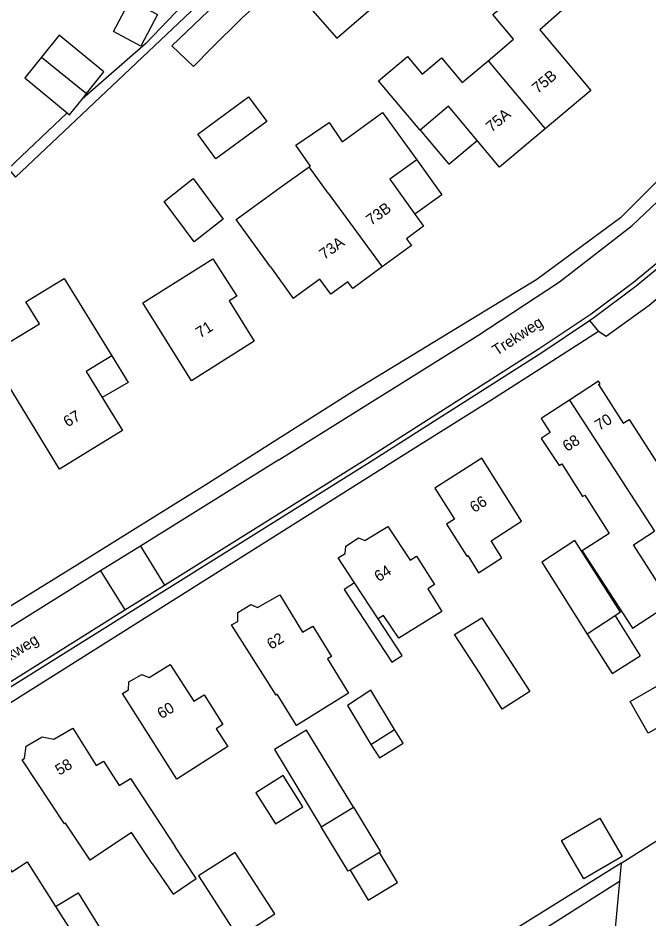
# Model space of a CAD drawing. Extents: x 194485 to 197793, y 468269 to 470822.
# Drawn here: x 195383.3 to 195451.9, y 470200.2 to 470298 of the extents above; entities that cross this region are included whole.
import ezdxf

# ---------------------------------------------------------------- set-up
doc = ezdxf.new("R2010")
doc.units = 0
for name, color, linetype in [('BGT grensvlak begroeid terreindeel', 7, 'Continuous'), ('BGT grensvlak gebouwinstallatie plus 1', 7, 'Continuous'), ('BGT grensvlak onbegroeid terreindeel', 7, 'Continuous'), ('BGT grensvlak overig bouwwerk uitbreiding populatie', 7, 'Continuous'), ('BGT grensvlak pand op maaiveld', 7, 'Continuous'), ('BGT grensvlak pand op maaiveld LR', 7, 'Continuous'), ('BGT grensvlak wegdeel', 7, 'Continuous'), ('BGT tekst huisnummerreeks', 7, 'Continuous'), ('BGT tekst openbare ruimte label weg', 7, 'Continuous')]:
    doc.layers.add(name, color=color, linetype=linetype)

msp = doc.modelspace()

# ---------------------------------------------------------------- linework, layer by layer
at = {"layer": 'BGT grensvlak begroeid terreindeel'}
msp.add_line((195448.674, 470204.127), (195438.032, 470197.397), dxfattribs=at)
at = {"layer": 'BGT grensvlak gebouwinstallatie plus 1'}
for p, q in [((195419.888, 470236.624), (195418.768, 470235.893)), ((195418.768, 470235.893), (195423.941, 470227.976)), ((195425.061, 470228.707), (195422.454, 470232.697)), ((195423.941, 470227.976), (195425.061, 470228.707)), ((195449.85, 470223.696), (195453.264, 470225.655)), ((195451.813, 470220.275), (195449.85, 470223.696)), ((195455.228, 470222.236), (195451.813, 470220.275)), ((195422.598, 470207.312), (195419.409, 470205.378)), ((195387.418, 470201.418), (195389.852, 470202.927)), ((195389.852, 470202.927), (195392.74, 470198.27))]:
    msp.add_line(p, q, dxfattribs=at)
for points in [[(195427.021, 470285.836), (195430.144, 470282.137), (195433.21, 470284.706)], [(195426.651, 470282.592), (195429.374, 470278.805), (195426.451, 470276.704)], [(195393.513, 470261.302), (195395.3, 470258.4), (195392.458, 470256.769)], [(195421.675, 470219.055), (195422.592, 470217.579), (195425.168, 470219.18), (195424.251, 470220.656)], [(195419.772, 470212.219), (195422.708, 470207.379), (195422.598, 470207.312)], [(195419.409, 470205.378), (195419.222, 470205.264), (195416.286, 470210.103)], [(195419.409, 470205.378), (195421.393, 470202.108), (195424.582, 470204.042), (195422.598, 470207.312)]]:
    msp.add_lwpolyline(points, dxfattribs=at)
at = {"layer": 'BGT grensvlak onbegroeid terreindeel'}
msp.add_lwpolyline([(195448.858, 470206.155), (195438.673, 470199.781), (195429.489, 470194.034), (195429.442, 470171.086), (195432.325, 470171.08)], dxfattribs=at)
at = {"layer": 'BGT grensvlak overig bouwwerk uitbreiding populatie'}
msp.add_lwpolyline([(195398.503, 470298.407), (195396.685, 470294.975), (195393.698, 470296.557), (195395.516, 470299.989), (195398.503, 470298.407)], dxfattribs=at)
at = {"layer": 'BGT grensvlak pand op maaiveld'}
for p, q in [((195407.027, 470301.686), (195400.045, 470294.997)), ((195407.668, 470298.022), (195409.196, 470299.422)), ((195407.668, 470298.022), (195404.366, 470294.746)), ((195390.32, 470289.245), (195390.786, 470289.825)), ((195411.806, 470279.61), (195414.974, 470281.845)), ((195410.75, 470270.957), (195413.213, 470267.521)), ((195416.139, 470269.616), (195413.213, 470267.521)), ((195422.454, 470232.697), (195419.888, 470236.624)), ((195448.792, 470233.412), (195448.217, 470233.035)), ((195448.217, 470233.035), (195450.924, 470228.671)), ((195421.675, 470219.055), (195424.251, 470220.656)), ((195416.286, 470210.103), (195419.772, 470212.219)), ((195387.418, 470201.418), (195390.362, 470196.796))]:
    msp.add_line(p, q, dxfattribs=at)
for points in [[(195409.225, 470305.844), (195417.987, 470295.819), (195424.57, 470301.573), (195422.252, 470304.224), (195419.224, 470301.578), (195412.779, 470308.951), (195409.225, 470305.844)], [(195434.407, 470293.383), (195437.186, 470295.73), (195434.928, 470298.404), (195437.021, 470300.172), (195435.408, 470302.082), (195438.533, 470304.721), (195443.05, 470299.374), (195440.046, 470296.757), (195445.582, 470290.149), (195440.607, 470285.982)], [(195390.786, 470289.825), (195392.668, 470292.167), (195387.813, 470296.16), (195385.884, 470293.771)], [(195400.045, 470294.997), (195402.401, 470292.76), (195404.366, 470294.746)], [(195385.884, 470293.771), (195384.056, 470291.507), (195388.687, 470287.698)], [(195427.021, 470285.836), (195422.505, 470291.184), (195425.637, 470293.829), (195427.25, 470291.919), (195429.336, 470293.681), (195431.594, 470291.007), (195434.407, 470293.383)], [(195388.687, 470287.698), (195388.922, 470287.505), (195390.32, 470289.245)], [(195410.351, 470286.766), (195404.835, 470282.704), (195402.863, 470285.382), (195408.379, 470289.443), (195410.351, 470286.766)], [(195418.565, 470284.556), (195422.948, 470287.762), (195426.651, 470282.592)], [(195433.21, 470284.706), (195430.09, 470288.429), (195427.021, 470285.836)], [(195414.974, 470281.845), (195415.094, 470281.93), (195413.511, 470284.195), (195417.134, 470286.677), (195418.565, 470284.556)], [(195440.607, 470285.982), (195435.632, 470281.814), (195433.21, 470284.706)], [(195426.651, 470282.592), (195423.724, 470280.496), (195426.451, 470276.704)], [(195399.207, 470278.089), (195402.361, 470280.566), (195405.634, 470276.151), (195402.488, 470273.675), (195399.207, 470278.089)], [(195410.75, 470270.957), (195407.044, 470276.127), (195411.806, 470279.61)], [(195426.451, 470276.704), (195427.402, 470275.381), (195425.547, 470274.024), (195426.079, 470273.297), (195422.888, 470270.962)], [(195396.885, 470267.075), (195404.508, 470271.859), (195407.099, 470267.775), (195406.269, 470267.272), (195408.994, 470262.872), (195402.195, 470258.577), (195396.885, 470267.075)], [(195422.888, 470270.962), (195419.698, 470268.628), (195419.167, 470269.354), (195417.303, 470267.99), (195416.139, 470269.616)], [(195380.19, 470261.465), (195385.648, 470264.787), (195384.193, 470267.168), (195388.341, 470269.702), (195393.513, 470261.302)], [(195392.458, 470256.769), (195394.686, 470253.161), (195387.823, 470248.973), (195380.19, 470261.465)], [(195393.513, 470261.302), (195390.72, 470259.583), (195392.458, 470256.769)], [(195446.421, 470258.161), (195446.573, 470258.258), (195446.401, 470258.528), (195443.246, 470256.482)], [(195446.421, 470258.161), (195449.077, 470253.991), (195449.748, 470254.386), (195452.577, 470250), (195453.482, 470248.57)], [(195443.246, 470256.482), (195440.16, 470254.48), (195441.156, 470252.945), (195440.192, 470252.3), (195442.144, 470249.383), (195442.418, 470249.567), (195444.683, 470246.005), (195444.919, 470246.155), (195447.569, 470241.986), (195444.619, 470240.102), (195450.082, 470231.692), (195454.277, 470234.42), (195450.193, 470240.746), (195452.476, 470242.224)], [(195428.623, 470246.908), (195430.745, 470243.553), (195429.904, 470243.012), (195432.115, 470239.517), (195432.207, 470239.576), (195433.383, 470237.717), (195435.908, 470239.343), (195434.749, 470241.189), (195438.035, 470243.305), (195433.717, 470250.186), (195428.623, 470246.908)], [(195419.888, 470236.624), (195418.115, 470239.338), (195418.864, 470239.788), (195418.935, 470240.603), (195420.319, 470241.49), (195421.009, 470241.214), (195423.509, 470242.744), (195425.955, 470239.082), (195426.627, 470239.506), (195428.572, 470236.439), (195427.861, 470235.976), (195429.382, 470233.505), (195424.711, 470230.586)], [(195448.792, 470233.412), (195443.846, 470241.22), (195440.243, 470238.858), (195445.189, 470231.05)], [(195406.542, 470232.058), (195407.211, 470232.424), (195407.224, 470233.405), (195408.638, 470234.252), (195409.368, 470233.931), (195411.768, 470235.326), (195414.254, 470231.268), (195415.379, 470231.907), (195417.396, 470228.62), (195416.967, 470228.347), (195419.258, 470224.63), (195413.589, 470221.115), (195411.494, 470224.502), (195411.371, 470224.415), (195406.542, 470232.058)], [(195424.711, 470230.586), (195423.051, 470233.057), (195422.454, 470232.697)], [(195433.53, 470226.735), (195430.749, 470231.006), (195433.719, 470232.794), (195436.487, 470228.612)], [(195445.189, 470231.05), (195447.907, 470226.76), (195450.924, 470228.671)], [(195436.487, 470228.612), (195438.946, 470224.802), (195435.951, 470222.883), (195433.53, 470226.735)], [(195394.676, 470224.574), (195395.333, 470224.965), (195395.385, 470225.845), (195396.787, 470226.653), (195397.568, 470226.332), (195399.878, 470227.752), (195402.453, 470223.746), (195403.564, 470224.449), (195405.581, 470221.2), (195404.861, 470220.757), (195406.135, 470218.837), (195400.594, 470215.259), (195394.676, 470224.574)], [(195424.251, 470220.656), (195421.685, 470224.93), (195419.123, 470223.29), (195421.675, 470219.055)], [(195388.388, 470210.408), (195383.787, 470217.383), (195384.027, 470217.539), (195384.226, 470218.854), (195385.956, 470219.884), (195387.233, 470219.607), (195389.279, 470220.819), (195391.816, 470216.749), (195392.637, 470217.219), (195394.332, 470214.594)], [(195419.772, 470212.219), (195414.69, 470220.596), (195411.203, 470218.48), (195416.286, 470210.103)], [(195394.332, 470214.594), (195395.565, 470215.357), (195400.377, 470207.978)], [(195414.287, 470212.279), (195412.149, 470215.668), (195409.172, 470213.79), (195411.31, 470210.401), (195414.287, 470212.279)], [(195397.921, 470206.103), (195395.649, 470209.456), (195391.18, 470206.452), (195388.48, 470210.469), (195388.388, 470210.408)], [(195448.982, 470206.845), (195444.815, 470204.423), (195442.38, 470208.613), (195446.548, 470211.034), (195448.982, 470206.845)], [(195397.921, 470206.103), (195400.183, 470202.764), (195402.676, 470204.453), (195400.377, 470207.978)], [(195381.574, 470206.941), (195382.662, 470205.204), (195384.326, 470206.272), (195387.418, 470201.418)], [(195402.937, 470204.753), (195407.244, 470198.054), (195411.223, 470200.612), (195406.916, 470207.312), (195402.937, 470204.753)]]:
    msp.add_lwpolyline(points, dxfattribs=at)
at = {"layer": 'BGT grensvlak pand op maaiveld LR'}
for p, q in [((195385.884, 470293.771), (195390.786, 470289.825)), ((195434.407, 470293.383), (195440.607, 470285.982)), ((195417.028, 470278.971), (195414.974, 470281.845)), ((195417.028, 470278.971), (195422.888, 470270.962)), ((195443.246, 470256.482), (195452.476, 470242.224)), ((195448.217, 470233.035), (195445.189, 470231.05))]:
    msp.add_line(p, q, dxfattribs=at)
at = {"layer": 'BGT grensvlak wegdeel'}
for p, q in [((195445.41, 470265.123), (195446.391, 470263.929)), ((195411.68, 470250), (195396.641, 470240.613)), ((195398.944, 470235.587), (195421.292, 470249.579)), ((195399.244, 470236.365), (195421.023, 470250)), ((195396.641, 470240.613), (195392.308, 470237.908)), ((195396.641, 470240.613), (195399.244, 470236.365)), ((195392.308, 470237.908), (195394.95, 470233.677)), ((195394.95, 470233.677), (195399.244, 470236.365)), ((195338.313, 470198.217), (195394.95, 470233.677)), ((195448.858, 470206.155), (195448.674, 470204.127)), ((195448.674, 470204.127), (195445.1, 470164.715))]:
    msp.add_line(p, q, dxfattribs=at)
for points in [[(195388.687, 470287.698), (195382.271, 470281.621), (195383.055, 470280.711), (195409.31, 470305.58), (195404.126, 470311.723), (195410.168, 470316.919), (195409.374, 470317.354)], [(195473.085, 470305.691), (195458.587, 470286.717), (195456.715, 470284.29), (195448.802, 470276.316), (195439.687, 470269.582), (195419.776, 470257.452), (195404.045, 470247.448), (195389.739, 470238.544), (195378.687, 470231.706), (195367.277, 470224.687), (195367.37, 470224.536), (195365.666, 470223.457)], [(195402.066, 470300.371), (195397.166, 470295.231), (195390.32, 470289.245)], [(195474.386, 470287.536), (195472.499, 470288.938), (195468.861, 470284.619), (195466.583, 470282.011), (195461.649, 470275.965), (195457.8, 470271.909), (195456.077, 470270.315), (195451.91, 470266.781), (195447.241, 470263.393), (195446.391, 470263.929)], [(195411.68, 470250), (195433.302, 470263.524), (195442.15, 470269.345), (195450.053, 470275.478), (195453.451, 470278.703), (195457.908, 470283.771)], [(195421.023, 470250), (195439.96, 470262.091), (195445.607, 470265.855), (195450.195, 470269.303), (195454.08, 470272.51), (195456.543, 470274.744), (195457.994, 470276.127), (195461.799, 470280.669)], [(195445.41, 470265.123), (195445.896, 470265.447), (195450.505, 470268.91), (195454.407, 470272.131), (195456.884, 470274.378), (195458.359, 470275.784), (195462.182, 470280.348)], [(195421.292, 470249.579), (195440.233, 470261.672), (195445.41, 470265.123)], [(195446.391, 470263.929), (195440.953, 470260.425), (195434.714, 470256.432), (195424.42, 470250), (195388.183, 470227.125), (195376.503, 470219.788), (195368.152, 470214.659)], [(195392.308, 470237.908), (195368.635, 470223.133), (195366.027, 470221.532)], [(195338.975, 470198.042), (195395.786, 470233.61), (195398.944, 470235.587)], [(195448.858, 470206.155), (195452.699, 470208.559), (195453.156, 470208.46), (195453.357, 470205.494), (195450.097, 470169.554)]]:
    msp.add_lwpolyline(points, dxfattribs=at)

# ---------------------------------------------------------------- texts
at = {"layer": 'BGT tekst huisnummerreeks'}
for s, rotation, p in [('75B', 39.9, (195439.801, 470289.744)), ('75A', 40, (195434.793, 470285.545)), ('73B', 36.2, (195421.704, 470275.425)), ('73A', 36.2, (195416.617, 470271.701)), ('71', 32.3, (195403.121, 470263.183)), ('67', 31.4, (195388.72, 470253.503)), ('70', 33, (195446.503, 470253.111)), ('68', 33, (195442.995, 470250.835)), ('66', 32.8, (195432.909, 470244.194)), ('64', 32.3, (195422.515, 470236.676)), ('62', 32, (195410.841, 470229.322)), ('60', 31.4, (195398.913, 470221.773)), ('58', 30.8, (195387.818, 470215.639))]:
    msp.add_text(s, height=1.2, rotation=rotation, dxfattribs=at).set_placement(p)
at = {"layer": 'BGT tekst openbare ruimte label weg'}
for rotation, p in [(33.3, (195435.356, 470261.263)), (32, (195380.475, 470226.863))]:
    msp.add_text('Trekweg', height=1.2, rotation=rotation, dxfattribs=at).set_placement(p)

doc.saveas('drawing.dxf')
